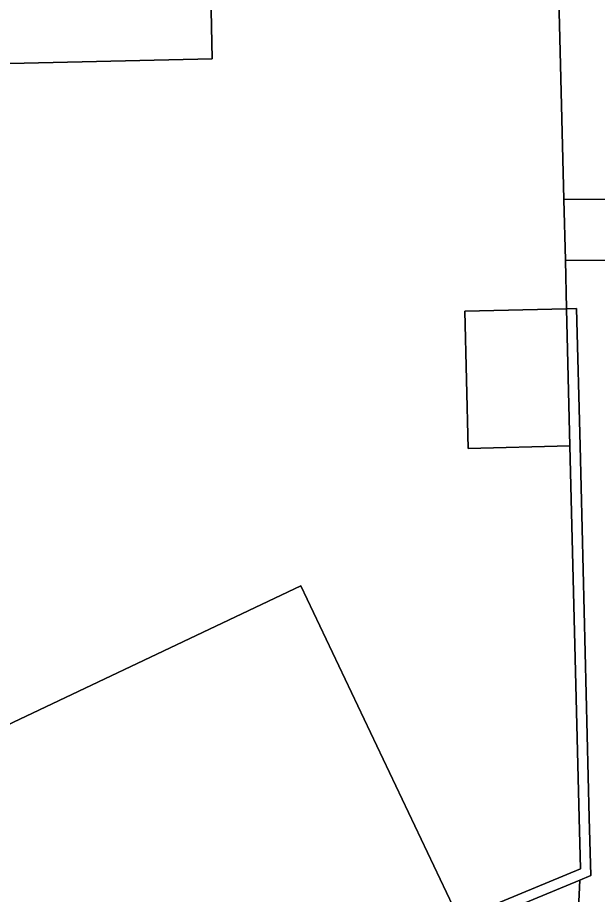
# Model space of a CAD drawing. Extents: x 157320 to 158835, y 386650 to 388491.
# Drawn here: x 157805.51 to 157828.52, y 387777.87 to 387812.7 of the extents above; entities that cross this region are included whole.
import ezdxf

# ---------------------------------------------------------------- set-up
doc = ezdxf.new("R2010")
doc.units = 0
for name, color, linetype in [('IMGEO_Erf', 7, 'Continuous'), ('IMGEO_Groenvoorziening', 7, 'Continuous'), ('IMGEO_Haag', 7, 'Continuous'), ('IMGEO_Pand', 7, 'Continuous'), ('IMGEO_Voetpad_open', 7, 'Continuous')]:
    doc.layers.add(name, color=color, linetype=linetype)

msp = doc.modelspace()

# ---------------------------------------------------------------- linework, layer by layer
at = {"layer": 'IMGEO_Erf'}
for points in [[(157813.002, 387822.024), (157813.23, 387811.054), (157801.16, 387810.785), (157801.321, 387803.798), (157793.154, 387803.611), (157793.146, 387803.961), (157790.557, 387803.902), (157790.564, 387803.562), (157768.094, 387803.067), (157763.095, 387802.957), (157762.929, 387811.187), (157763.459, 387811.198), (157763.413, 387813.497)], [(157803.737, 387763.63), (157814.47, 387768.474), (157814.435, 387768.575), (157816.567, 387769.505), (157816.404, 387769.874), (157827.631, 387774.47), (157827.826, 387778.443), (157823.186, 387776.516), (157823.033, 387776.885), (157827.848, 387778.885), (157827.798, 387780.91), (157827.431, 387795.683), (157823.395, 387795.582), (157823.26, 387801.036), (157827.296, 387801.136), (157827.248, 387803.057), (157827.188, 387805.473), (157827.029, 387811.882), (157826.99, 387813.448)], [(157802.456, 387783.356), (157816.749, 387790.135), (157823.033, 387776.885), (157808.74, 387770.106), (157808.222, 387771.153), (157806.875, 387770.487), (157807.294, 387769.508), (157806.575, 387768.842), (157805.842, 387768.492), (157804.852, 387768.352)]]:
    msp.add_lwpolyline(points, dxfattribs=at)
at = {"layer": 'IMGEO_Groenvoorziening'}
for points in [[(157832.783, 387846.822), (157832.25, 387850.097), (157827.297, 387850.289), (157826.985, 387842.979), (157826.933, 387842.981), (157825.654, 387826.485), (157825.724, 387823.468), (157825.896, 387814.425), (157826.965, 387814.434), (157826.99, 387813.448), (157827.029, 387811.882), (157827.188, 387805.473), (157834.547, 387805.493), (157834.444, 387811.356), (157834.417, 387812.882), (157834.035, 387834.73)], [(157834.735, 387794.704), (157834.59, 387803.008), (157829.841, 387803.049), (157827.248, 387803.057), (157827.296, 387801.136), (157827.696, 387801.146), (157827.831, 387795.693), (157828.198, 387780.92), (157828.255, 387778.621), (157827.826, 387778.443), (157827.631, 387774.47), (157828.788, 387775.002)]]:
    msp.add_lwpolyline(points, dxfattribs=at)
msp.add_lwpolyline([(157827.696, 387801.146), (157827.296, 387801.136), (157827.431, 387795.683), (157827.798, 387780.91), (157827.848, 387778.885), (157823.033, 387776.885), (157823.186, 387776.516), (157827.826, 387778.443), (157828.255, 387778.621), (157828.198, 387780.92), (157827.831, 387795.693)], close=True, dxfattribs=at)
at = {"layer": 'IMGEO_Haag'}
msp.add_lwpolyline([(157827.696, 387801.146), (157827.296, 387801.136), (157827.431, 387795.683), (157827.798, 387780.91), (157827.848, 387778.885), (157823.033, 387776.885), (157823.186, 387776.516), (157827.826, 387778.443), (157828.255, 387778.621), (157828.198, 387780.92), (157827.831, 387795.693)], close=True, dxfattribs=at)
at = {"layer": 'IMGEO_Pand'}
for points in [[(157763.413, 387813.497), (157763.459, 387811.198), (157762.929, 387811.187), (157763.095, 387802.957), (157768.094, 387803.067), (157790.564, 387803.562), (157790.557, 387803.902), (157793.146, 387803.961), (157793.154, 387803.611), (157801.321, 387803.798), (157801.16, 387810.785), (157813.23, 387811.054), (157813.002, 387822.024)], [(157804.852, 387768.352), (157805.842, 387768.492), (157806.575, 387768.842), (157807.294, 387769.508), (157806.875, 387770.487), (157808.222, 387771.153), (157808.74, 387770.106), (157823.033, 387776.885), (157816.749, 387790.135), (157802.456, 387783.356)]]:
    msp.add_lwpolyline(points, dxfattribs=at)
msp.add_lwpolyline([(157827.296, 387801.136), (157823.26, 387801.036), (157823.395, 387795.582), (157827.431, 387795.683)], close=True, dxfattribs=at)
at = {"layer": 'IMGEO_Voetpad_open'}
msp.add_lwpolyline([(157834.547, 387805.493), (157827.188, 387805.473), (157827.248, 387803.057), (157829.841, 387803.049), (157834.59, 387803.008)], close=True, dxfattribs=at)

doc.saveas('drawing.dxf')
